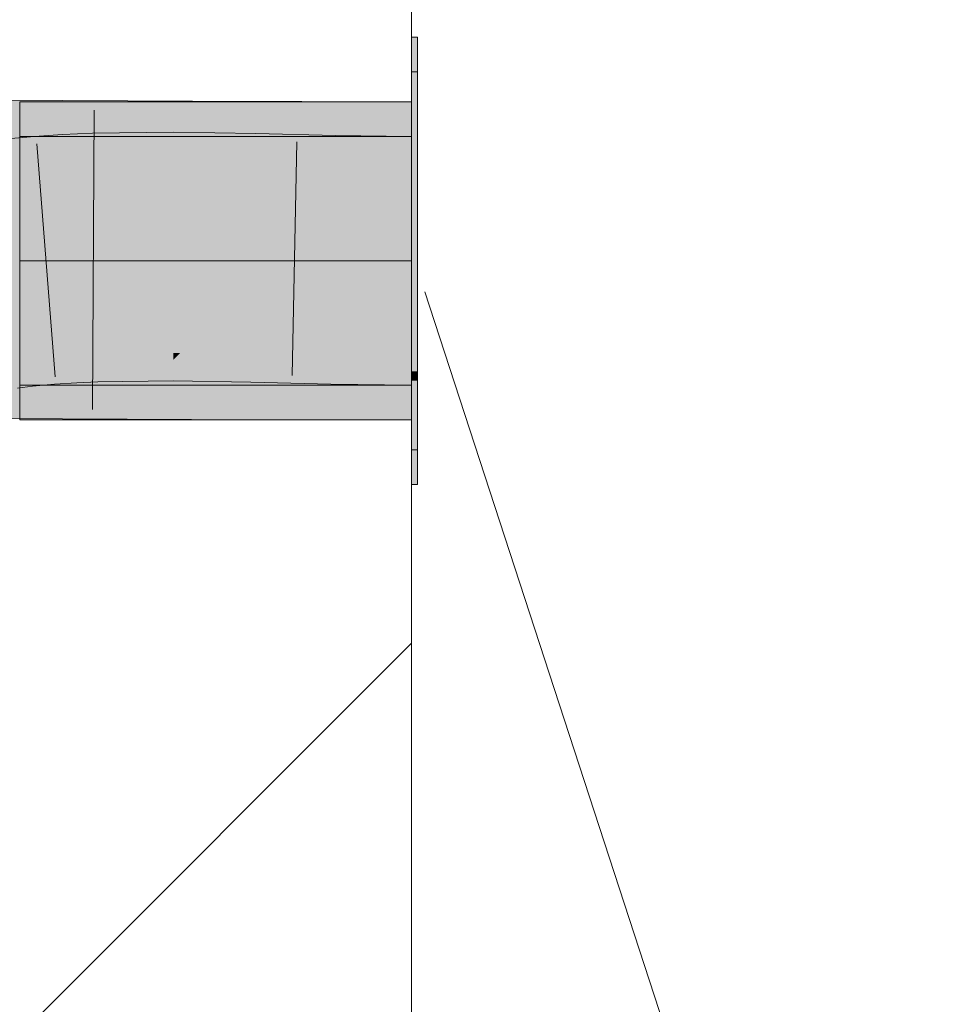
# Model space of a CAD drawing. Extents: x -620 to 300, y 62 to 1112.
# Tile 277 of 287: x 236.9 to 237.845, y 880.552 to 881.542. Entities that reach past the tile are written whole.
import ezdxf
from ezdxf.lldxf.tags import DXFTag

# ---------------------------------------------------------------- set-up
doc = ezdxf.new("R2010")
doc.units = 0
doc.layers.get('0').update_dxf_attribs({"lineweight": 13})
doc.layers.add('E_Detail_Linie_Text_Bem', color=7, linetype='Continuous', lineweight=13)
for name, color, linetype, lineweight, true_color in [('E_Detail_Wandschraffur', 7, 'Continuous', 5, 0xc0c0c0), ('E_Leerrohr 25-A06G9S0I8I', 7, 'Continuous', 9, 0xff8000), ('E_Leerrohr 25-Shading', 7, 'Continuous', 9, 0xff8000), ('E_Leerrohr 32-A06G9S0K8I', 7, 'Continuous', 9, 0x00b300), ('E_Leerrohr 32-Shading', 7, 'Continuous', 9, 0x00b300)]:
    doc.layers.add(name, color=color, linetype=linetype, lineweight=lineweight, true_color=true_color)
tags = doc.linetypes.add('fein_strichliert', pattern=[4, 1, -2, 1]).pattern_tags.tags
tags[8:9] = [DXFTag(74, 4), DXFTag(75, 0), DXFTag(340, '0'), DXFTag(46, 0.0), DXFTag(50, 0.0), DXFTag(44, 0.0), DXFTag(45, 0.0)]
tags[6:7] = [DXFTag(74, 4), DXFTag(75, 0), DXFTag(340, '0'), DXFTag(46, 0.0), DXFTag(50, 0.0), DXFTag(44, 0.0), DXFTag(45, 0.0)]
tags[4:5] = [DXFTag(74, 4), DXFTag(75, 0), DXFTag(340, '0'), DXFTag(46, 0.0), DXFTag(50, 0.0), DXFTag(44, 0.0), DXFTag(45, 0.0)]
tags = doc.linetypes.add('STRICHPUNKT2-A06G9S0J8I', pattern=[12.7, 6.35, -3.175, 0, -3.175]).pattern_tags.tags
tags[10:11] = [DXFTag(74, 4), DXFTag(75, 0), DXFTag(340, '0'), DXFTag(46, 0.0), DXFTag(50, 0.0), DXFTag(44, 0.0), DXFTag(45, 0.0)]
tags[8:9] = [DXFTag(74, 4), DXFTag(75, 0), DXFTag(340, '0'), DXFTag(46, 0.0), DXFTag(50, 0.0), DXFTag(44, 0.0), DXFTag(45, 0.0)]
tags[6:7] = [DXFTag(74, 4), DXFTag(75, 0), DXFTag(340, '0'), DXFTag(46, 0.0), DXFTag(50, 0.0), DXFTag(44, 0.0), DXFTag(45, 0.0)]
tags[4:5] = [DXFTag(74, 4), DXFTag(75, 0), DXFTag(340, '0'), DXFTag(46, 0.0), DXFTag(50, 0.0), DXFTag(44, 0.0), DXFTag(45, 0.0)]

# ---------------------------------------------------------------- blocks, each defined once
blk = doc.blocks.new('Shading-A06G9RJF8I', base_point=(235.12683, 776.67737))
at = {"layer": 'E_Leerrohr 25-Shading', "color": 31, "true_color": 0xecb67f}
for points in [[(237.30006, 881.33197), (237.30006, 881.48944), (237.29405, 881.33197), (237.29405, 881.48944)], [(237.30006, 881.33197), (237.30006, 881.48944), (237.29405, 881.33197), (237.29405, 881.48944)], [(237.30006, 881.33197), (237.30006, 881.48944), (237.29405, 881.33197), (237.29405, 881.48944)], [(236.90005, 881.42444), (236.90005, 881.29944), (237.29405, 881.42444), (237.29405, 881.29944)], [(236.90005, 881.42444), (236.90005, 881.29944), (237.29405, 881.42444), (237.29405, 881.29944)], [(236.90005, 881.42444), (236.90005, 881.29944), (237.29405, 881.42444), (237.29405, 881.29944)], [(237.30006, 881.31445), (237.30006, 881.33197), (237.29405, 881.31445), (237.29405, 881.33197)], [(237.30006, 881.31445), (237.30006, 881.33197), (237.29405, 881.31445), (237.29405, 881.33197)], [(237.30006, 881.31445), (237.30006, 881.33197), (237.29405, 881.31445), (237.29405, 881.33197)], [(237.29405, 881.31445), (237.29405, 881.29944), (237.30006, 881.31445), (237.30006, 881.29944)], [(237.29405, 881.31445), (237.29405, 881.29944), (237.30006, 881.31445), (237.30006, 881.29944)], [(237.29405, 881.31445), (237.29405, 881.29944), (237.30006, 881.31445), (237.30006, 881.29944)], [(236.90005, 881.29944), (236.90005, 881.17444), (237.29405, 881.29944), (237.29405, 881.17444)], [(236.90005, 881.29944), (236.90005, 881.17444), (237.29405, 881.29944), (237.29405, 881.17444)], [(236.90005, 881.29944), (236.90005, 881.17444), (237.29405, 881.29944), (237.29405, 881.17444)], [(237.30006, 881.29944), (237.29405, 881.29944), (237.30006, 881.23889), (237.29405, 881.23889)], [(237.30006, 881.29944), (237.29405, 881.29944), (237.30006, 881.23889), (237.29405, 881.23889)], [(237.30006, 881.29944), (237.29405, 881.29944), (237.30006, 881.23889), (237.29405, 881.23889)], [(237.29405, 881.23889), (237.29405, 881.10944), (237.30006, 881.23889), (237.30006, 881.10944)], [(237.29405, 881.23889), (237.29405, 881.10944), (237.30006, 881.23889), (237.30006, 881.10944)], [(237.29405, 881.23889), (237.29405, 881.10944), (237.30006, 881.23889), (237.30006, 881.10944)]]:
    blk.add_solid(points, dxfattribs=at)
at = {"layer": 'E_Leerrohr 25-Shading', "color": 43, "true_color": 0xd7ab7f}
for points in [[(236.91348, 881.42444), (236.88737, 881.42206), (236.88754, 881.42035)], [(236.91701, 881.40009), (236.91505, 881.42462), (236.88754, 881.42035), (236.91348, 881.42444)], [(236.94321, 881.42651), (236.91505, 881.42462), (236.94452, 881.40326), (236.91701, 881.40009)], [(236.97328, 881.42786), (236.94321, 881.42651), (236.97375, 881.40552), (236.94452, 881.40326)], [(237.05498, 881.42896), (236.97328, 881.42786), (237.05493, 881.40741), (236.97375, 881.40552)], [(237.13766, 881.42755), (237.05498, 881.42896), (237.13718, 881.40503), (237.05493, 881.40741)], [(237.21773, 881.42548), (237.13766, 881.42755), (237.21725, 881.40149), (237.13718, 881.40503)], [(237.29405, 881.42444), (237.21773, 881.42548), (237.29405, 881.39972), (237.21725, 881.40149)], [(236.91701, 881.40009), (236.88754, 881.42035), (236.89006, 881.39581)], [(236.91701, 881.40009), (236.91797, 881.38812), (236.94452, 881.40326), (236.94528, 881.38995)], [(236.94452, 881.40326), (236.94528, 881.38995), (236.97375, 881.40552), (236.97406, 881.39124)], [(236.97375, 881.40552), (236.97406, 881.39124), (237.05493, 881.40741), (237.0549, 881.39233)], [(237.05493, 881.40741), (237.0549, 881.39233), (237.13718, 881.40503), (237.13689, 881.39099)], [(237.13718, 881.40503), (237.13689, 881.39099), (237.21725, 881.40149), (237.217, 881.38892)], [(237.21725, 881.40149), (237.217, 881.38892), (237.29405, 881.39972), (237.29405, 881.38782)], [(236.89006, 881.39581), (236.89111, 881.38562), (236.91701, 881.40009), (236.91797, 881.38812)], [(236.95549, 881.21014), (236.95531, 881.21344), (236.93222, 881.20959), (236.93204, 881.21191)], [(236.97797, 881.21021), (236.97786, 881.21454), (236.95549, 881.21014), (236.95531, 881.21344)], [(237.05457, 881.21155), (237.05457, 881.21558), (236.97791, 881.21289), (236.97786, 881.21454)], [(237.1331, 881.21423), (237.05457, 881.21558), (237.1329, 881.20459), (237.05455, 881.20691)], [(237.21352, 881.21216), (237.1331, 881.21423), (237.21329, 881.20105), (237.1329, 881.20459)], [(236.90933, 881.20831), (236.90918, 881.20978), (236.89323, 881.20691), (236.89311, 881.20789)], [(236.89362, 881.20392), (236.9097, 881.2049), (236.89323, 881.20691), (236.90933, 881.20831)], [(236.8942, 881.19952), (236.91019, 881.20001), (236.89362, 881.20392), (236.9097, 881.2049)], [(236.93208, 881.2113), (236.93204, 881.21191), (236.90921, 881.20953), (236.90918, 881.20978)], [(236.90933, 881.20831), (236.93222, 881.20959), (236.90921, 881.20953), (236.93208, 881.2113)], [(236.9097, 881.2049), (236.93254, 881.20551), (236.90933, 881.20831), (236.93222, 881.20959)], [(236.91019, 881.20001), (236.93294, 881.20068), (236.9097, 881.2049), (236.93254, 881.20551)], [(236.93254, 881.20551), (236.95576, 881.20551), (236.93222, 881.20959), (236.95549, 881.21014)], [(236.95589, 881.20331), (236.95576, 881.20551), (236.93294, 881.20068), (236.93254, 881.20551)], [(236.95589, 881.20331), (236.93294, 881.20068), (236.95729, 881.17865), (236.93489, 881.17603)], [(236.95576, 881.20551), (236.97807, 881.20514), (236.95549, 881.21014), (236.97797, 881.21021)], [(236.95576, 881.20551), (236.95589, 881.20331), (236.97629, 881.20496)], [(236.97807, 881.20514), (236.95576, 881.20551), (236.97629, 881.20496)], [(236.97807, 881.20514), (236.95589, 881.20331), (236.97861, 881.18036), (236.95729, 881.17865)], [(236.97797, 881.21021), (237.05455, 881.20721), (236.97791, 881.21289), (237.05457, 881.21155)], [(237.05455, 881.20691), (237.05455, 881.20721), (236.97807, 881.20514), (236.97797, 881.21021)], [(237.05455, 881.19995), (237.05455, 881.20691), (236.97807, 881.2049), (236.97807, 881.20514)], [(237.0545, 881.18213), (237.05455, 881.19995), (236.97861, 881.18036), (236.97807, 881.2049)], [(237.05455, 881.19995), (237.06116, 881.20667), (237.05455, 881.20691)], [(237.05455, 881.19995), (237.13263, 881.19202), (237.06116, 881.20667), (237.13283, 881.20129)], [(237.13283, 881.20129), (237.1329, 881.20459), (237.06116, 881.20667)], [(237.21317, 881.1944), (237.21329, 881.20105), (237.13283, 881.20129), (237.1329, 881.20459)], [(237.29405, 881.21106), (237.21352, 881.21216), (237.29405, 881.19922), (237.21329, 881.20105)], [(236.91049, 881.19714), (236.91019, 881.20001), (236.8949, 881.19397), (236.8942, 881.19952)], [(236.8949, 881.19397), (236.89778, 881.17157), (236.91049, 881.19714), (236.91293, 881.17334)], [(236.93294, 881.20068), (236.91019, 881.20001), (236.92923, 881.20007)], [(236.91019, 881.20001), (236.91049, 881.19714), (236.92923, 881.20007)], [(236.91049, 881.19714), (236.91293, 881.17334), (236.93294, 881.20068), (236.93495, 881.17542)], [(237.13237, 881.17987), (237.13263, 881.19202), (237.0545, 881.18213), (237.05455, 881.19995)], [(237.13263, 881.19202), (237.21294, 881.18304), (237.13283, 881.20129), (237.21317, 881.1944)], [(237.29405, 881.17517), (237.29405, 881.1886), (237.21294, 881.18304), (237.21317, 881.1944)], [(237.21317, 881.1944), (237.24998, 881.2002), (237.21329, 881.20105)], [(237.21317, 881.1944), (237.29405, 881.1886), (237.24998, 881.2002), (237.29405, 881.198)], [(237.29405, 881.198), (237.29405, 881.19922), (237.24998, 881.2002)], [(237.21281, 881.17633), (237.21294, 881.18304), (237.13237, 881.17987), (237.13263, 881.19202)], [(236.93489, 881.17603), (236.93495, 881.17542), (236.95729, 881.17865), (236.95738, 881.17688)], [(236.95729, 881.17865), (236.95738, 881.17688), (236.97861, 881.18036), (236.97865, 881.17792)], [(236.97861, 881.18036), (236.97865, 881.17792), (237.0545, 881.18213), (237.0545, 881.17896)], [(237.0545, 881.18213), (237.0545, 881.17896), (237.13237, 881.17987), (237.13232, 881.17761)], [(237.13237, 881.17987), (237.13232, 881.17761), (237.21281, 881.17633), (237.2128, 881.17554)], [(237.21294, 881.18304), (237.2128, 881.17554), (237.29405, 881.17517), (237.29405, 881.17444)]]:
    blk.add_solid(points, dxfattribs=at)
at = {"layer": 'E_Leerrohr 25-Shading', "color": 31, "true_color": 0xfabd7f}
for points in [[(237.0549, 881.39233), (236.97406, 881.39124), (237.05484, 881.35602), (236.97481, 881.35681)], [(237.13689, 881.39099), (237.0549, 881.39233), (237.13615, 881.35699), (237.05484, 881.35602)], [(236.91835, 881.35907), (236.91797, 881.38812), (236.89368, 881.36066), (236.89111, 881.38562)], [(236.94528, 881.38995), (236.91797, 881.38812), (236.94711, 881.35767), (236.9203, 881.35895)], [(236.9203, 881.35895), (236.91797, 881.38812), (236.91835, 881.35907)], [(236.97406, 881.39124), (236.94528, 881.38995), (236.97481, 881.35681), (236.94711, 881.35767)], [(237.217, 881.38892), (237.13689, 881.39099), (237.2164, 881.35846), (237.13615, 881.35699)], [(237.29405, 881.38782), (237.217, 881.38892), (237.29405, 881.35919), (237.2164, 881.35846)], [(236.91914, 881.29944), (236.91835, 881.35907), (236.90002, 881.29895), (236.89368, 881.36066)], [(236.925, 881.29999), (236.9203, 881.35895), (236.91914, 881.29944), (236.91835, 881.35907)], [(236.9203, 881.35895), (236.925, 881.29999), (236.94711, 881.35767), (236.95029, 881.3017)], [(236.94711, 881.35767), (236.95029, 881.3017), (236.97481, 881.35681), (236.97597, 881.30292)], [(236.97481, 881.35681), (236.97597, 881.30292), (237.05484, 881.35602), (237.05473, 881.30396)], [(237.05484, 881.35602), (237.05473, 881.30396), (237.13615, 881.35699), (237.13499, 881.30261)], [(237.13615, 881.35699), (237.13499, 881.30261), (237.2164, 881.35846), (237.21526, 881.30054)], [(237.2164, 881.35846), (237.21526, 881.30054), (237.29405, 881.35919), (237.29405, 881.29944)], [(236.97601, 881.30048), (236.97597, 881.30292), (236.95038, 881.30011), (236.95029, 881.3017)], [(237.05473, 881.30078), (237.05473, 881.30396), (236.97601, 881.30048), (236.97597, 881.30292)], [(237.13495, 881.30035), (237.13499, 881.30261), (237.05473, 881.30078), (237.05473, 881.30396)], [(237.21524, 881.29974), (237.21526, 881.30054), (237.13495, 881.30035), (237.13499, 881.30261)], [(236.88148, 881.29828), (236.88184, 881.29553), (236.90002, 881.29895), (236.90015, 881.29773)], [(236.90015, 881.29773), (236.88184, 881.29553), (236.90601, 881.24072), (236.8887, 881.24213)], [(236.90002, 881.29895), (236.90015, 881.29773), (236.91914, 881.29944)], [(236.925, 881.29999), (236.90015, 881.29773), (236.92986, 881.2392), (236.90601, 881.24072)], [(236.95038, 881.30011), (236.95029, 881.3017), (236.92503, 881.29962), (236.925, 881.29999)], [(236.92508, 881.29907), (236.95052, 881.29785), (236.92503, 881.29962), (236.95038, 881.30011)], [(236.9539, 881.23804), (236.95052, 881.29785), (236.92986, 881.2392), (236.92508, 881.29907)], [(236.95052, 881.29785), (236.97609, 881.297), (236.95038, 881.30011), (236.97601, 881.30048)], [(236.97737, 881.23724), (236.97609, 881.297), (236.9539, 881.23804), (236.95052, 881.29785)], [(236.97609, 881.297), (237.05472, 881.29626), (236.97601, 881.30048), (237.05473, 881.30078)], [(237.05461, 881.23651), (237.05472, 881.29626), (236.97737, 881.23724), (236.97609, 881.297)], [(237.13361, 881.23749), (237.13487, 881.29724), (237.05461, 881.23651), (237.05472, 881.29626)], [(237.05472, 881.29626), (237.13487, 881.29724), (237.05473, 881.30078), (237.13495, 881.30035)], [(237.21404, 881.23895), (237.21523, 881.29871), (237.13361, 881.23749), (237.13487, 881.29724)], [(237.13487, 881.29724), (237.21523, 881.29871), (237.13495, 881.30035), (237.21524, 881.29974)], [(237.29405, 881.29944), (237.21526, 881.30054), (237.29405, 881.23969), (237.21404, 881.23895)], [(236.90816, 881.21979), (236.90601, 881.24072), (236.89148, 881.22052), (236.8887, 881.24213)], [(236.93147, 881.21887), (236.92986, 881.2392), (236.90816, 881.21979), (236.90601, 881.24072)], [(236.95505, 881.21808), (236.9539, 881.23804), (236.93147, 881.21887), (236.92986, 881.2392)], [(236.9778, 881.21735), (236.97737, 881.23724), (236.95505, 881.21808), (236.9539, 881.23804)], [(237.05461, 881.23651), (236.97737, 881.23724), (237.05457, 881.21558), (236.9778, 881.21735)], [(237.05461, 881.23651), (237.05457, 881.21558), (237.13361, 881.23749), (237.1331, 881.21423)], [(237.13361, 881.23749), (237.1331, 881.21423), (237.21404, 881.23895), (237.21352, 881.21216)], [(237.21404, 881.23895), (237.21352, 881.21216), (237.29405, 881.23969), (237.29405, 881.21106)], [(236.90839, 881.21759), (236.90816, 881.21979), (236.89178, 881.21826), (236.89148, 881.22052)], [(236.90839, 881.21759), (236.89178, 881.21826), (236.90901, 881.21155), (236.89272, 881.211)], [(236.93164, 881.2168), (236.93147, 881.21887), (236.90839, 881.21759), (236.90816, 881.21979)], [(236.93164, 881.2168), (236.90839, 881.21759), (236.93199, 881.2124), (236.90901, 881.21155)], [(236.95515, 881.21606), (236.95505, 881.21808), (236.93164, 881.2168), (236.93147, 881.21887)], [(236.93164, 881.2168), (236.93204, 881.21191), (236.95515, 881.21606), (236.95531, 881.21344)], [(236.97784, 881.21552), (236.9778, 881.21735), (236.95515, 881.21606), (236.95505, 881.21808)], [(236.95515, 881.21606), (236.95531, 881.21344), (236.97784, 881.21552), (236.97786, 881.21454)], [(236.9778, 881.21735), (236.97786, 881.21454), (237.05457, 881.21558)], [(236.89272, 881.211), (236.89311, 881.20789), (236.90901, 881.21155), (236.90918, 881.20978)], [(236.90901, 881.21155), (236.90918, 881.20978), (236.93199, 881.2124), (236.93204, 881.21191)]]:
    blk.add_solid(points, dxfattribs=at)
at = {"layer": 'E_Leerrohr 32-Shading', "color": 83, "true_color": 0x7fcb7f}
for points in [[(237.30006, 881.44244), (237.30006, 881.52448), (237.29405, 881.44232), (237.29405, 881.52448)], [(237.29405, 881.45947), (236.90005, 881.45947), (237.29405, 881.31696), (236.90005, 881.31696)], [(237.29405, 881.34943), (237.30006, 881.34943), (237.29405, 881.44232), (237.30006, 881.44244)], [(237.30006, 881.33197), (237.30006, 881.34943), (237.29405, 881.33197), (237.29405, 881.34943)], [(237.30006, 881.33197), (237.29405, 881.33197), (237.30006, 881.31696), (237.29405, 881.31696)], [(236.90005, 881.31696), (236.90005, 881.29944), (237.29405, 881.31696), (237.29405, 881.29944)], [(237.29405, 881.31696), (237.29405, 881.29944), (237.30006, 881.31696), (237.30006, 881.29944)], [(236.90005, 881.29944), (236.90005, 881.13947), (237.29405, 881.29944), (237.29405, 881.13947)], [(237.30006, 881.18829), (237.30006, 881.29944), (237.29405, 881.18829), (237.29405, 881.29944)], [(237.30006, 881.18542), (237.30006, 881.18829), (237.29405, 881.18542), (237.29405, 881.18829)], [(237.29405, 881.18304), (237.30006, 881.18292), (237.29405, 881.18542), (237.30006, 881.18542)], [(237.29405, 881.17914), (237.30006, 881.17914), (237.29405, 881.18304), (237.30006, 881.18292)], [(237.29405, 881.17914), (237.29405, 881.07446), (237.30006, 881.17914), (237.30006, 881.07446)]]:
    blk.add_solid(points, dxfattribs=at)
at = {"layer": 'E_Leerrohr 32-Shading', "color": 83, "true_color": 0x7fbd7f}
for points in [[(236.85347, 881.4411), (237.05724, 881.43921), (236.85359, 881.46112), (237.05537, 881.46002)], [(237.05724, 881.43921), (237.07385, 881.43909), (237.05537, 881.46002), (237.07394, 881.45996)], [(237.29405, 881.43823), (237.29405, 881.45947), (237.07385, 881.43909), (237.07394, 881.45996)], [(236.85347, 881.4411), (236.85332, 881.41638), (237.07385, 881.43909), (237.07376, 881.41431)], [(237.07385, 881.43909), (237.07376, 881.41431), (237.29405, 881.43823), (237.29405, 881.41351)], [(236.85332, 881.41638), (236.8533, 881.41425), (237.07376, 881.41431), (237.07376, 881.41309)], [(237.07376, 881.41431), (237.07376, 881.41309), (237.29405, 881.41351), (237.29405, 881.4126)], [(237.07289, 881.18445), (236.85188, 881.1861), (236.90097, 881.16309), (236.85178, 881.16858)], [(237.07289, 881.18445), (237.07289, 881.18683), (236.85188, 881.1861), (236.8519, 881.18799)], [(237.07289, 881.18445), (236.90097, 881.16309), (237.0728, 881.1615)], [(237.07289, 881.18445), (237.0728, 881.1615), (237.29405, 881.18359), (237.29405, 881.16064)], [(237.29405, 881.18359), (237.29405, 881.18634), (237.07289, 881.18445), (237.07289, 881.18683)], [(236.85178, 881.16858), (236.85175, 881.16357), (236.90097, 881.16309)], [(236.85175, 881.16357), (236.85161, 881.14233), (237.0728, 881.1615), (237.07272, 881.14026)], [(237.0728, 881.1615), (237.07272, 881.13995), (237.29405, 881.16064), (237.29405, 881.13947)], [(236.85161, 881.14111), (237.07272, 881.13995), (236.85161, 881.14233), (237.07272, 881.14026)]]:
    blk.add_solid(points, dxfattribs=at)
at = {"layer": 'E_Leerrohr 32-Shading', "color": 83, "true_color": 0x7fd57f}
for points in [[(237.07375, 881.4101), (237.07376, 881.41309), (236.85327, 881.40924), (236.8533, 881.41425)], [(237.29405, 881.4104), (237.29405, 881.4126), (237.07375, 881.4101), (237.07376, 881.41309)], [(236.85289, 881.34949), (237.07352, 881.35034), (236.85327, 881.40924), (237.07375, 881.4101)], [(237.07352, 881.35034), (237.29405, 881.35065), (237.07375, 881.4101), (237.29405, 881.4104)], [(236.85274, 881.32471), (237.07343, 881.32434), (236.85289, 881.34949), (237.07352, 881.35034)], [(237.07343, 881.32434), (237.29405, 881.32422), (237.07352, 881.35034), (237.29405, 881.35065)], [(236.85274, 881.32471), (236.85263, 881.30566), (237.07343, 881.32434), (237.07335, 881.30573)], [(237.07343, 881.32434), (237.07335, 881.30573), (237.29405, 881.32422), (237.29405, 881.30609)], [(236.85263, 881.30566), (236.8526, 881.30115), (237.07335, 881.30573), (237.07333, 881.29993)], [(237.07335, 881.30573), (237.07333, 881.29993), (237.29405, 881.30609), (237.29405, 881.29944)], [(236.85258, 881.29828), (236.85226, 881.24707), (237.07332, 881.29913), (237.07314, 881.24792)], [(237.07332, 881.29962), (237.07333, 881.29993), (236.85258, 881.29993), (236.8526, 881.30115)], [(236.85258, 881.29828), (237.07332, 881.29913), (236.85258, 881.29993), (237.07332, 881.29962)], [(237.29405, 881.24823), (237.29405, 881.29944), (237.07314, 881.24792), (237.07333, 881.29993)], [(236.85226, 881.24707), (236.8519, 881.18799), (237.07314, 881.24792), (237.07289, 881.18683)], [(237.07289, 881.18683), (237.29405, 881.18634), (237.07314, 881.24792), (237.29405, 881.24823)]]:
    blk.add_solid(points, dxfattribs=at)
blk = doc.blocks.new('Referenz-A06G9S0M8I')
at = {"layer": 'E_Detail_Linie_Text_Bem', "linetype": 'Continuous', "ltscale": 0.13}
blk.add_line((237.29406, 882.29936), (237.29406, 842.29936), dxfattribs=at)
at = {"layer": 'E_Detail_Linie_Text_Bem', "color": 0, "linetype": 'Continuous', "ltscale": 0.13}
blk.add_line((237.84489, 879.62019), (237.30751, 881.26816), dxfattribs=at)
at = {"layer": 'E_Detail_Wandschraffur', "linetype": 'fein_strichliert', "ltscale": 0.13}
blk.add_line((236.446, 880.06692), (237.29406, 880.91498), dxfattribs=at)
at = {"layer": 'E_Leerrohr 25-A06G9S0I8I', "linetype": 'Continuous', "ltscale": 0.13}
for p, q in [((237.30006, 881.48946), (237.29406, 881.48946)), ((237.29406, 881.48946), (237.29406, 881.37816)), ((237.30006, 881.48946), (237.29406, 881.48946)), ((237.29406, 881.48946), (237.29406, 881.37816)), ((237.30006, 881.48946), (237.29406, 881.48946)), ((237.29406, 881.48946), (237.29406, 881.37816)), ((237.30006, 881.48946), (237.30006, 881.37816)), ((237.30006, 881.48946), (237.30006, 881.37816)), ((237.30006, 881.48946), (237.30006, 881.37816)), ((236.88737, 881.42205), (236.91506, 881.4246)), ((237.29406, 881.42446), (236.90006, 881.42446)), ((236.90006, 881.42446), (236.90006, 881.35123)), ((237.29406, 881.42446), (236.90006, 881.42446)), ((236.90006, 881.42446), (236.90006, 881.35123)), ((237.29406, 881.42446), (236.90006, 881.42446)), ((236.90006, 881.42446), (236.90006, 881.35123)), ((236.91506, 881.4246), (236.9432, 881.4265)), ((236.9432, 881.4265), (236.97328, 881.42786)), ((236.97328, 881.42786), (237.05497, 881.42895)), ((237.05497, 881.42895), (237.13766, 881.42757)), ((237.13766, 881.42757), (237.21772, 881.4255)), ((237.21772, 881.4255), (237.29406, 881.42446)), ((237.29406, 881.42446), (237.29406, 881.35123)), ((237.29406, 881.42446), (237.29406, 881.35123)), ((237.29406, 881.17446), (237.29406, 881.42446)), ((237.29406, 881.42446), (237.29406, 881.35123)), ((236.93566, 881.18296), (236.91727, 881.41724)), ((237.17394, 881.18405), (237.17876, 881.419)), ((237.29406, 881.37816), (237.29406, 881.22076)), ((237.29406, 881.37816), (237.29406, 881.22076)), ((237.29406, 881.37816), (237.29406, 881.22076)), ((237.30006, 881.37816), (237.30006, 881.22076)), ((237.30006, 881.37816), (237.30006, 881.22076)), ((237.30006, 881.37816), (237.30006, 881.22076)), ((236.90006, 881.35123), (236.90006, 881.24768)), ((236.90006, 881.35123), (236.90006, 881.24768)), ((236.90006, 881.35123), (236.90006, 881.24768)), ((237.29406, 881.35123), (237.29406, 881.24768)), ((237.29406, 881.35123), (237.29406, 881.24768)), ((237.29406, 881.35123), (237.29406, 881.24768)), ((236.90006, 881.24768), (236.90006, 881.17446)), ((236.90006, 881.24768), (236.90006, 881.17446)), ((236.90006, 881.24768), (236.90006, 881.17446)), ((237.29406, 881.24768), (237.29406, 881.17446)), ((237.29406, 881.24768), (237.29406, 881.17446)), ((237.29406, 881.24768), (237.29406, 881.17446)), ((237.29406, 881.22076), (237.29406, 881.10946)), ((237.29406, 881.22076), (237.29406, 881.10946)), ((237.29406, 881.22076), (237.29406, 881.10946)), ((237.30006, 881.22076), (237.30006, 881.10946)), ((237.30006, 881.22076), (237.30006, 881.10946)), ((237.30006, 881.22076), (237.30006, 881.10946)), ((236.90006, 881.17446), (237.29406, 881.17446)), ((236.90006, 881.17446), (237.29406, 881.17446)), ((236.90006, 881.17446), (237.29406, 881.17446)), ((236.91293, 881.17336), (236.93495, 881.17539)), ((236.93495, 881.17539), (236.95738, 881.17691)), ((236.95738, 881.17691), (236.97865, 881.17792)), ((236.97865, 881.17792), (237.0545, 881.17895)), ((237.0545, 881.17895), (237.13232, 881.17762)), ((237.13232, 881.17762), (237.21279, 881.17555)), ((237.21279, 881.17555), (237.29406, 881.17446)), ((236.89779, 881.17158), (236.91293, 881.17336)), ((237.29406, 881.10946), (237.30006, 881.10946)), ((237.29406, 881.10946), (237.30006, 881.10946)), ((237.29406, 881.10946), (237.30006, 881.10946))]:
    blk.add_line(p, q, dxfattribs=at)
at = {"layer": 'E_Leerrohr 25-A06G9S0I8I', "linetype": 'STRICHPUNKT2-A06G9S0J8I', "lineweight": 5, "ltscale": 0.13}
blk.add_line((237.29406, 881.29946), (236.90006, 881.29946), dxfattribs=at)
blk.add_line((237.29406, 881.29946), (236.90006, 881.29946), dxfattribs=at)
blk.add_line((237.29406, 881.29946), (236.90006, 881.29946), dxfattribs=at)
at = {"layer": 'E_Leerrohr 32-A06G9S0K8I', "linetype": 'Continuous', "ltscale": 0.13}
for p, q in [((237.30006, 881.52446), (237.29406, 881.52446)), ((237.29406, 881.52446), (237.29406, 881.39265)), ((237.30006, 881.52446), (237.30006, 881.39265)), ((237.07394, 881.45994), (236.85359, 881.46114)), ((237.29406, 881.45946), (236.90006, 881.45946)), ((236.90006, 881.45946), (236.90006, 881.36573)), ((236.9748, 881.45088), (236.97332, 881.15008)), ((237.29406, 881.45946), (237.07394, 881.45994)), ((237.29406, 881.45946), (237.29406, 881.36573)), ((237.29406, 881.45946), (237.29406, 881.13946)), ((237.29406, 881.39265), (237.29406, 881.20626)), ((237.30006, 881.39265), (237.30006, 881.20626)), ((236.90006, 881.36573), (236.90006, 881.23318)), ((237.29406, 881.36573), (237.29406, 881.23318)), ((236.90006, 881.23318), (236.90006, 881.13946)), ((237.29406, 881.23318), (237.29406, 881.13946)), ((237.29406, 881.20626), (237.29406, 881.07446)), ((237.30006, 881.20626), (237.30006, 881.07446)), ((237.07272, 881.13994), (236.8516, 881.14114)), ((236.90006, 881.13946), (237.29406, 881.13946)), ((237.29406, 881.13946), (237.07272, 881.13994)), ((237.29406, 881.07446), (237.30006, 881.07446))]:
    blk.add_line(p, q, dxfattribs=at)
at = {"layer": 'E_Leerrohr 32-A06G9S0K8I', "linetype": 'STRICHPUNKT2-A06G9S0J8I', "lineweight": 5, "ltscale": 0.13}
blk.add_line((237.29406, 881.29946), (236.90006, 881.29946), dxfattribs=at)

msp = doc.modelspace()

# ---------------------------------------------------------------- block references
at = {"color": 8, "lineweight": 25, "ltscale": 0.25, "true_color": 0x808080}
msp.add_blockref('Referenz-A06G9S0M8I', (0, 0), dxfattribs=at)
msp.add_blockref('Shading-A06G9RJF8I', (235.12683, 776.67737))

doc.saveas('drawing.dxf')
